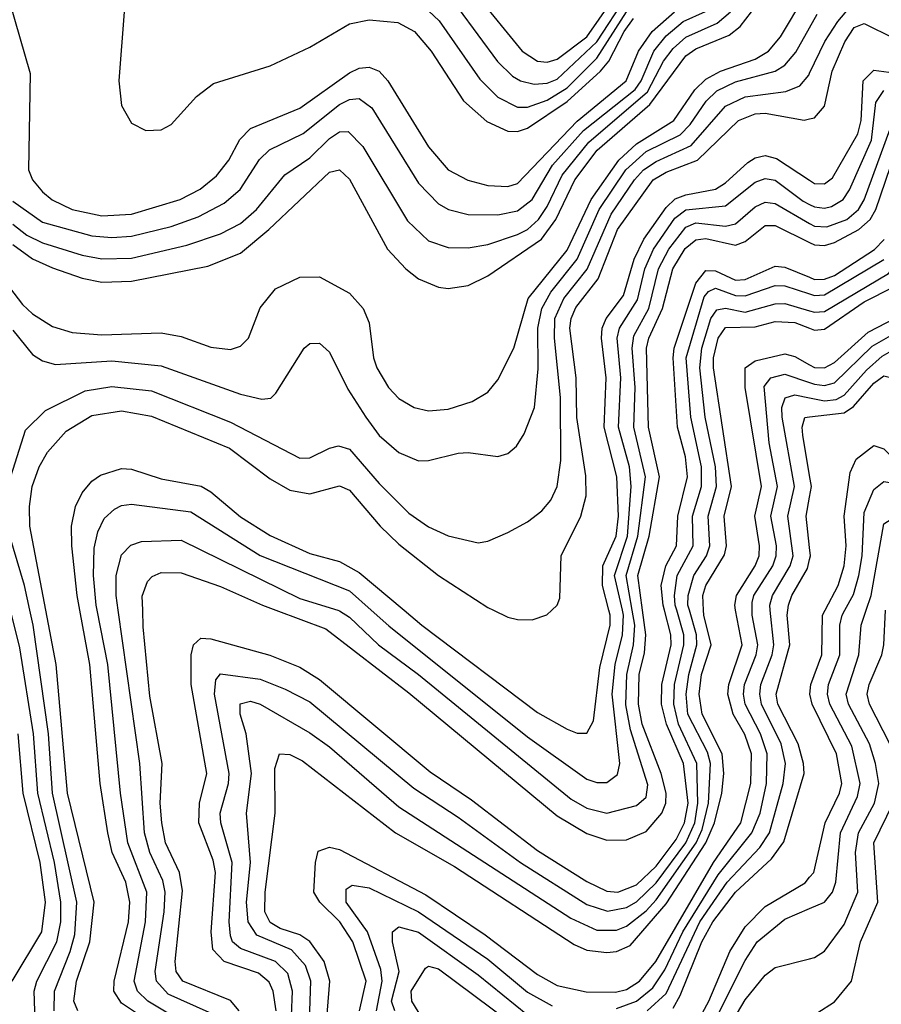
# Model space of a CAD drawing. Header units: inches. Extents: x 501365 to 657855, y 482276 to 547543.
# Tile 836 of 957: x 628404 to 630145, y 489203 to 491194. Entities that reach past the tile are written whole.
import ezdxf

# ---------------------------------------------------------------- set-up
doc = ezdxf.new("R2010")
doc.units = ezdxf.units.IN
doc.header["$MEASUREMENT"] = 0
for name, color, linetype in [('A6428', 7, 'Continuous'), ('A6429', 7, 'Continuous'), ('A6438', 7, 'Continuous'), ('A6439', 7, 'Continuous')]:
    doc.layers.add(name, color=color, linetype=linetype)

msp = doc.modelspace()

# ---------------------------------------------------------------- linework, layer by layer
at = {"layer": 'A6428', "color": 5}
for points, elevation in [([(628435, 489170), (628433.3, 489230), (628438.8, 489250), (628478.7, 489330), (628487.1, 489370), (628487.2, 489410), (628474, 489490), (628440.8, 489630), (628431.7, 489750), (628404.2, 489924.2), (628385.1, 490000)], 4260), ([(628473.8, 489190), (628474.2, 489230), (628506.3, 489310), (628515.3, 489344.7), (628519.7, 489410), (628470.2, 489630.2), (628462.2, 489750), (628431, 489970), (628424.4, 490000)], 4240), ([(628521.7, 489190), (628513.4, 489210), (628519.1, 489250), (628545.4, 489330), (628554.4, 489410), (628500.7, 489630), (628477.6, 489890), (628456.9, 490000)], 4220), ([(628722.7, 489130), (628610, 489205.6), (628594.4, 489230), (628594.6, 489250), (628623.9, 489370), (628626.5, 489410), (628618.7, 489450), (628590.9, 489510), (628582.2, 489550), (628566.6, 489650), (628545.8, 489890), (628525.6, 490000)], 4180), ([(628762.4, 489150), (628663.2, 489210), (628642.1, 489230), (628635.5, 489250), (628658.3, 489370), (628661, 489430), (628622.4, 489530), (628607.4, 489630), (628582, 489890), (628560.5, 490000)], 4160), ([(628786.8, 489186.8), (628704.2, 489224.2), (628680.4, 489250), (628677.4, 489270), (628696, 489390), (628697.8, 489430), (628693.4, 489453.4), (628666.8, 489510), (628656.3, 489550), (628647, 489690), (628603, 490000)], 4140), ([(628847.3, 489190), (628830, 489210.8), (628733.9, 489250), (628719.8, 489270), (628718.1, 489290), (628733, 489433), (628726.8, 489470), (628698.5, 489530), (628691.2, 489570), (628687.9, 489610), (628691.9, 489690), (628666.6, 489826.6), (628653.7, 489966.3), (628652.6, 490000)], 4120), ([(628922.4, 489190), (628916.4, 489230), (628908.2, 489248.2), (628886.5, 489266.5), (628817.2, 489290), (628794.5, 489314.5), (628790.7, 489350), (628799.9, 489470), (628795, 489495), (628766.1, 489570), (628767.4, 489610), (628781.8, 489670), (628750.6, 489850), (628750.2, 489909.8), (628755.4, 489930), (628770, 489943.4), (628790, 489941.9), (628909.3, 489909.3), (628970, 489884.7), (629010, 489859.8), (629233.1, 489673.1), (629316.7, 489616.7), (629450, 489514.3), (629550, 489451.4), (629590, 489432.4), (629612.5, 489430), (629650, 489444.6), (629690, 489482.6), (629730, 489536.4), (629747.3, 489570), (629754.5, 489610), (629744.9, 489690), (629711.1, 489770), (629701, 489810), (629701.3, 489850), (629720.5, 489930), (629719.8, 489950), (629706.6, 490000)], 4080), ([(628951.4, 489130), (628955.2, 489230), (628945.7, 489265.7), (628920.9, 489290), (628850, 489316.2), (628834.1, 489330), (628830, 489341.5), (628827, 489370), (628833.5, 489490), (628810.7, 489570), (628809.2, 489590), (628826, 489650), (628827.2, 489670), (628797.8, 489830), (628800.5, 489859.5), (628810, 489871.5), (628890, 489860.4), (628940.6, 489840.6), (628990, 489814.7), (629200.6, 489640.6), (629290, 489581.9), (629415.7, 489490), (629550, 489405.2), (629591.5, 489391.5), (629630, 489399.1), (629650, 489410.2), (629690, 489449), (629749.6, 489530), (629767.9, 489570), (629774.4, 489610), (629772, 489690), (629734.8, 489770), (629725.3, 489810), (629726.9, 489850), (629745.9, 489930), (629745.8, 489950), (629731.4, 490000)], 4060), ([(628988.6, 489150), (628992.3, 489250), (628981.6, 489281.6), (628953.2, 489313.2), (628883.3, 489343.3), (628865.4, 489370), (628862.2, 489410), (628870.3, 489490.3), (628862.1, 489590), (628872.4, 489670), (628861.7, 489750), (628849.5, 489790), (628849.5, 489810.5), (628870, 489816.5), (628890, 489810.3), (628990, 489752.2), (629030, 489723.9), (629170, 489602.5), (629517.2, 489377.2), (629570, 489353.3), (629610, 489353.3), (629630, 489361.4), (629670, 489392.3), (629690, 489414.4), (629770.6, 489530), (629783.1, 489556.9), (629795.3, 489610), (629799.4, 489690), (629793.3, 489713.3), (629754.2, 489790), (629750.8, 489830), (629755.9, 489870), (629771.9, 489930), (629771.1, 489950), (629757, 490000)], 4040), ([(629022.2, 489150), (629030.7, 489250), (629019.1, 489290), (628990, 489330.4), (628970, 489343.7), (628930, 489356.9), (628910, 489368.6), (628899.6, 489390), (628899.8, 489430), (628920.1, 489590), (628919.6, 489680.4), (628928.7, 489710), (628950, 489708.5), (628975.5, 489695.5), (629163.3, 489550), (629282.2, 489482.2), (629524.5, 489324.5), (629550, 489313.1), (629590, 489308), (629610, 489310.3), (629637.5, 489322.5), (629710, 489406.2), (629790.4, 489530), (629807.5, 489570), (629822.4, 489630), (629826.6, 489670), (629823.5, 489710), (629782.6, 489790), (629776.8, 489830), (629781.5, 489870), (629800.9, 489930), (629786.3, 489990), (629785.8, 490000)], 4020), ([(628921.7, 490000), (629022.5, 489962.5), (629190, 489833.1), (629490, 489584.2), (629550, 489548.8), (629590, 489534.9), (629630, 489535.7), (629670, 489552.8), (629701.3, 489590), (629709.1, 489610), (629710.2, 489630), (629699.8, 489670), (629661.7, 489770), (629653.9, 489810), (629655.4, 489870), (629666.1, 489913.9), (629669.2, 489950), (629662.4, 490000)], 4120), ([(629090.3, 489190), (629103.8, 489250), (629076.8, 489330), (629051, 489370), (629010.3, 489410), (628998.6, 489430), (629001.3, 489490), (629006.9, 489513.1), (629030, 489520.8), (629050, 489516.5), (629224.7, 489424.7), (629344.1, 489344.1), (629450, 489263.6), (629490, 489241.2), (629548.3, 489228.3), (629607.7, 489227.7), (629630, 489233.5), (629656.3, 489250), (629689.2, 489290), (629806, 489490), (629861.2, 489570), (629881.5, 489650), (629882.6, 489710), (629868.9, 489748.9), (629845.4, 489790), (629834.9, 489830), (629836.4, 489850), (629863.5, 489930), (629850.5, 490000)], 3980), ([(629046.8, 490000), (629050, 489999), (629070, 489986), (629129.1, 489930), (629210, 489870.3), (629518.1, 489618.1), (629550, 489599.7), (629590, 489589.8), (629650, 489605.3), (629670, 489622.2), (629673.1, 489646.9), (629638.2, 489758.2), (629628.8, 489808.7), (629630.4, 489870), (629643.8, 489930), (629646.7, 489970), (629641.6, 490000)], 4140), ([(629114.3, 490000), (629150, 489968.4), (629430, 489743.8), (629550, 489658.8), (629570, 489651.6), (629590, 489651.9), (629611.9, 489668.1), (629616.4, 489690), (629600.7, 489830), (629607.3, 489890), (629622.2, 489950), (629624.2, 489990), (629621.9, 490000)], 4160), ([(629180.9, 490000), (629216.6, 489970), (629450, 489793.6), (629510, 489759.3), (629530, 489751.5), (629550, 489751.5), (629563.3, 489776.7), (629576, 489884), (629597.3, 489970), (629597.1, 489990), (629594.5, 490000)], 4180), ([(629361, 490000), (629390, 489985.7), (629410, 489981), (629439.5, 489980.5), (629469, 489991), (629478.9, 490000)], 4220), ([(629610, 489194.9), (629650, 489209.5), (629683.3, 489236.7), (629707.2, 489272.8), (629743.8, 489350), (629815.2, 489464.8), (629883.3, 489550), (629899.7, 489590), (629912.6, 489650), (629914.3, 489710), (629900.6, 489750), (629869.8, 489810), (629866.5, 489830), (629868.5, 489850), (629892.1, 489910), (629895.4, 489930), (629884.1, 489990), (629884.1, 490000)], 3960), ([(629672, 489190), (629710, 489225.4), (629778.1, 489370), (629833.1, 489450), (629899.4, 489520.6), (629919.2, 489550), (629946.7, 489650), (629951.1, 489690), (629942.2, 489730), (629902.6, 489810), (629899.1, 489830), (629901.4, 489850), (629924.5, 489910), (629927.4, 489930), (629920.4, 490000)], 3940), ([(629724.2, 489195.8), (629738.7, 489221.3), (629781.9, 489330), (629804.3, 489370), (629850, 489430), (629922.7, 489497.3), (629948, 489532), (629989, 489670), (629987.9, 489690), (629976.6, 489730), (629936, 489810), (629932.3, 489830), (629959.8, 489930), (629954.6, 489990), (629955.9, 490000)], 3920), ([(628389, 489250), (628448.9, 489350), (628456.2, 489410), (628445.3, 489490), (628411.2, 489630), (628400.8, 489750)], 4280), ([(629125, 489190), (629136, 489250), (629133.8, 489273.8), (629106.9, 489350), (629063.9, 489410), (629063.9, 489436.1), (629075.7, 489444.3), (629110, 489439.1), (629210, 489390.3), (629350, 489294.3), (629430, 489227.9), (629480.1, 489200.1)], 3960), ([(629775, 489170), (629796.5, 489210), (629838.6, 489310), (629870, 489359.9), (629910, 489401.3), (629990.8, 489449.2), (630000, 489460.1)], 3880), ([(629802.1, 489157.9), (629870, 489292.2), (629894.1, 489330), (629950, 489375.5), (630000, 489396.9)], 3860), ([(629161.6, 489190), (629155.5, 489210), (629170.4, 489270), (629157, 489330), (629156.9, 489350), (629170, 489360.1), (629210, 489349.4), (629330, 489262.8), (629430, 489182.1)], 3940), ([(629820.9, 489130), (629870, 489212.6), (629910, 489262.1), (629930, 489277.7), (630000, 489295.3)], 3840), ([(629216.7, 489176.7), (629196.4, 489210), (629195.1, 489230), (629223.7, 489276.3), (629230, 489280.7), (629250, 489274.8), (629430, 489141.3)], 3920)]:
    msp.add_lwpolyline(points, dxfattribs=dict(at, elevation=elevation))
at = {"layer": 'A6429', "color": 5}
for points, elevation in [([(629325.3, 491245.2), (629419, 491130), (629450, 491110.1), (629470, 491107.6), (629490, 491114.2), (629550, 491159.2), (629619.7, 491260.3)], 4480), ([(628308.2, 490750), (628410, 490617.9), (628430, 490599), (628470, 490573.5), (628510, 490561.3), (628570, 490556.6), (628690, 490560.8), (628730, 490553.5), (628790, 490531.5), (628830, 490527.2), (628850, 490533.9), (628866.1, 490550), (628890, 490611.5), (628920.5, 490650), (628970, 490673.2), (629010, 490674.2), (629070, 490641.2), (629097.9, 490610), (629110, 490581.3), (629119, 490510), (629125.5, 490490), (629149.1, 490450), (629170, 490428), (629200.8, 490410), (629230, 490403), (629270, 490406.8), (629318.1, 490421.9), (629350, 490440.9), (629370, 490465.8), (629402.6, 490530), (629431.2, 490630), (629510, 490727.6), (629558.6, 490830), (629614.5, 490910), (629650, 490943.1), (629725.3, 490990), (629768.1, 491051.9), (629790, 491073.9), (629819.7, 491090), (629890, 491114), (629917, 491130), (629940.9, 491159.1), (629990, 491242.3)], 4280), ([(629290, 491217.4), (629369.2, 491109.2), (629399.6, 491079.6), (629416.1, 491070), (629443.6, 491063.6), (629470, 491065.4), (629490, 491073.7), (629570, 491148.9), (629630, 491241.3)], 4460), ([(628383.4, 491230), (628425.3, 491085.3), (628421.5, 490890), (628429.6, 490870), (628450, 490845.5), (628469.4, 490829.4), (628510, 490810.4), (628570, 490797.2), (628630, 490800.7), (628728.5, 490830), (628768.5, 490851.5), (628801.6, 490878.4), (628826.3, 490910), (628848.6, 490951.4), (628870, 490973.6), (628970, 491014.9), (629070, 491086.3), (629090, 491095.5), (629110, 491097.5), (629130, 491089.7), (629147.9, 491070), (629230, 490936.8), (629270, 490890.1), (629309.1, 490869.1), (629350, 490858.7), (629390, 490856.8), (629410, 490862.8), (629530, 490988.9), (629629.2, 491070), (629654.3, 491130), (629681.7, 491170), (629727, 491210)], 4380), ([(628390, 490826.8), (628450, 490784.4), (628550, 490756.8), (628590, 490753.4), (628630, 490756.1), (628710, 490775.6), (628764.7, 490795.3), (628817, 490823), (628849.6, 490850.4), (628888.8, 490911.2), (628909, 490931), (628976.4, 490963.6), (629050, 491022.3), (629070, 491032.3), (629090, 491034.6), (629115.6, 491015.6), (629210, 490863.3), (629250, 490821.3), (629270.3, 490810.3), (629310, 490800.2), (629370, 490799.1), (629410, 490807.3), (629439.7, 490830), (629480.6, 490899.4), (629543.2, 490970), (629647.5, 491052.5), (629659.7, 491070), (629685.1, 491130), (629710, 491161.2), (629744.6, 491190), (629789.6, 491210.4)], 4360), ([(628390, 490739.3), (628430, 490710.7), (628470, 490691.9), (628530, 490671), (628570, 490663.1), (628630, 490665.5), (628784.4, 490695.6), (628850, 490721.8), (628907.6, 490770), (629030, 490885.7), (629050, 490890.1), (629070, 490871.3), (629147.1, 490730), (629184.4, 490690), (629210, 490670.1), (629250, 490653.2), (629270, 490650.5), (629310, 490656.5), (629350, 490676.3), (629458, 490750), (629487, 490790), (629525.6, 490870), (629570.9, 490930), (629677.4, 491022.6), (629750, 491120.4), (629770, 491134.6), (629837.2, 491162.8), (629859.9, 491180.1), (629882.4, 491210)], 4320), ([(628390, 490780.7), (628418.3, 490758.3), (628450, 490743), (628530, 490718), (628570, 490710.7), (628630, 490711.6), (628741.8, 490738.2), (628810, 490761.2), (628850, 490781.7), (628882.5, 490810), (628939.7, 490880.3), (628990, 490914.5), (629030, 490953.8), (629050, 490967.1), (629067.5, 490967.5), (629097.4, 490937.4), (629187.2, 490787.2), (629230, 490747), (629270, 490733.2), (629310, 490732.4), (629350, 490739.3), (629410, 490759.5), (629430, 490770), (629451.9, 490790), (629470, 490816.2), (629500.3, 490879.7), (629553.7, 490946.3), (629672.1, 491047.9), (629704.4, 491110), (629724.3, 491135.7), (629750, 491158.2), (629813.2, 491186.8), (629840.2, 491210)], 4340), ([(628615, 491210), (628604.2, 491070), (628610, 491020.5), (628630, 490984.7), (628658.8, 490970), (628690, 490971.1), (628710, 490982), (628761.5, 491038.5), (628795.3, 491064.8), (628910, 491100.8), (628990, 491138.1), (629070, 491185.6), (629110, 491193.4), (629168, 491188), (629201.9, 491170), (629235.5, 491130), (629300.4, 491030), (629347.8, 490987.8), (629390, 490968.6), (629410, 490967.9), (629430, 490974.2), (629510, 491028.7), (629577.2, 491090), (629594.6, 491110), (629625, 491170), (629643.9, 491196.1)], 4420), ([(629230, 491211.8), (629251.4, 491191.4), (629333.9, 491073.9), (629370, 491037), (629410, 491017.1), (629430, 491016.9), (629470, 491031.3), (629510, 491056.3), (629570, 491115.7), (629630.2, 491209.8)], 4440), ([(628390, 490565.9), (628430, 490516.8), (628450, 490503.9), (628476.6, 490496.6), (628590, 490504.3), (628690, 490493.8), (628850, 490436.5), (628893.3, 490426.6), (628911.1, 490428.9), (628921.2, 490438.8), (628978.4, 490530), (628990, 490539.4), (629010, 490540.2), (629030, 490521.6), (629066.8, 490446.8), (629103.3, 490390), (629130, 490353.3), (629170, 490318.6), (629210, 490302), (629230, 490302.8), (629290, 490317.5), (629310, 490318.9), (629370, 490310.9), (629390, 490316.8), (629408, 490332), (629423.5, 490356.5), (629444.4, 490410), (629451.7, 490488.3), (629451.1, 490570), (629459.1, 490610), (629477.3, 490642.7), (629530.2, 490709.8), (629574.7, 490810), (629628.5, 490890), (629670, 490927.4), (629738.7, 490961.3), (629758.3, 490981.7), (629790.9, 491029), (629812.5, 491050), (629850, 491067.9), (629930, 491089.4), (629950, 491101.7), (629972, 491128), (630000, 491177.6)], 4260), ([(628382.3, 490257.7), (628415.7, 490364.3), (628456.4, 490403.6), (628536.2, 490443.8), (628590, 490452.6), (628670, 490443.2), (628830, 490380.3), (628970, 490307.4), (628990, 490307.8), (629030, 490327.9), (629047.9, 490332.1), (629070, 490325.9), (629130, 490256), (629190, 490196.3), (629230, 490168.3), (629270, 490150.1), (629330, 490136.5), (629350, 490139.5), (629390, 490157.2), (629430, 490178.8), (629459, 490201), (629477.2, 490222.8), (629490.2, 490249.8), (629497.3, 490302.7), (629496.8, 490430), (629484.6, 490550), (629485.4, 490590), (629503.4, 490630), (629550.2, 490689.8), (629599.3, 490800.7), (629646.1, 490870), (629664.5, 490890), (629690, 490907.2), (629760.3, 490939.7), (629830, 491018.7), (629870, 491037.8), (629951.7, 491048.3), (629979.9, 491060.1), (629998.2, 491081.8), (630000, 491085.6)], 4240), ([(629478.9, 490000), (629489.8, 490010), (629495.6, 490024.4), (629498.3, 490110), (629537.8, 490190), (629548.5, 490231.5), (629548, 490272), (629529.5, 490389.5), (629528, 490470), (629515.3, 490570), (629518, 490590), (629527.7, 490612.3), (629572.6, 490670), (629612, 490770), (629684.1, 490870), (629710, 490885.9), (629773.1, 490910), (629856.4, 490990), (629890, 491003.2), (629910, 491004.8), (629989.2, 490990.8), (630000, 490993.3)], 4220), ([(629594.5, 490000), (629581.7, 490050), (629582.1, 490090), (629609.3, 490150), (629613.7, 490190), (629610.3, 490270), (629585.1, 490370), (629589.1, 490470), (629579.6, 490550), (629580.9, 490570), (629588.8, 490590), (629623.6, 490636.4), (629645.6, 490710), (629664.9, 490750), (629710, 490814.3), (629728.5, 490831.5), (629750, 490840), (629810, 490851.3), (629830, 490863.7), (629875, 490905), (629890, 490914.7), (629910, 490919.2), (629933.3, 490913.3), (630000, 490869.5)], 4180), ([(629621.9, 490000), (629606, 490070), (629631.7, 490150), (629639.2, 490250), (629636.2, 490290), (629614, 490370), (629618.5, 490470), (629611.1, 490550), (629615.5, 490570), (629652.2, 490627.8), (629667.1, 490690), (629684.6, 490730), (629727.5, 490792.4), (629750, 490809.5), (629830, 490817.2), (629890, 490865.6), (629910, 490872.9), (629930, 490869.3), (629986.9, 490826.9), (630000, 490820.5)], 4160), ([(629641.6, 490000), (629629.5, 490070), (629652.9, 490150), (629668.1, 490270), (629644.7, 490370), (629647.4, 490450), (629641.2, 490530), (629645.1, 490554.9), (629675.2, 490610), (629694.5, 490690), (629715.7, 490730), (629750, 490774.2), (629770, 490782.9), (629830, 490776.4), (629850, 490781.1), (629890, 490815.4), (629910, 490825), (629930, 490821.9), (630000, 490781.8)], 4140), ([(629662.4, 490000), (629652.8, 490070), (629675.8, 490150), (629696.9, 490270), (629674.2, 490370), (629670.4, 490530), (629675.1, 490550), (629702.6, 490610), (629723.3, 490690), (629748.8, 490731.2), (629770, 490749.1), (629790, 490751.6), (629850, 490737.9), (629870, 490745.3), (629910, 490777.6), (629930, 490777.9), (630000, 490743.6)], 4120), ([(629706.6, 490000), (629704, 490010), (629700.3, 490050), (629709.2, 490090), (629731, 490130), (629733.9, 490190), (629753.2, 490270), (629749.4, 490310), (629733.2, 490370), (629724, 490510), (629726.6, 490530), (629770, 490661.2), (629790, 490686.8), (629810, 490685.9), (629850, 490667.5), (629870, 490668.4), (629930, 490695.8), (629950, 490693.5), (630000, 490673)], 4080), ([(629731.4, 490000), (629728.5, 490010), (629726.9, 490030), (629732.6, 490070), (629764.6, 490130), (629763.2, 490190), (629781.4, 490250), (629781.7, 490290), (629760, 490390), (629750.8, 490510), (629786.7, 490633.3), (629795.4, 490644.6), (629810, 490651.1), (629850, 490636), (629870, 490635.8), (629930, 490656.3), (629950, 490655.5), (630000, 490639.5)], 4060), ([(629757, 490000), (629754.2, 490010), (629754.3, 490030), (629765.8, 490070), (629791.7, 490110), (629798.1, 490130), (629794.7, 490190), (629812.1, 490250), (629810.1, 490290.1), (629789, 490390), (629777.9, 490490), (629782, 490530), (629800.6, 490590), (629812.6, 490607.4), (629830, 490610.9), (629870, 490602.8), (629930, 490619.5), (629950, 490620.3), (630000, 490605.4)], 4040), ([(629785.8, 490000), (629784.3, 490030), (629790, 490050.1), (629828, 490112), (629832, 490130), (629827.3, 490190), (629841.9, 490250), (629805.6, 490490), (629805.6, 490510), (629814.9, 490550), (629830, 490571.8), (629890, 490572.9), (629930, 490584), (629970, 490581.9), (630000, 490570.3)], 4020), ([(629850.5, 490000), (629848.6, 490010), (629851.9, 490030), (629890, 490090), (629897.9, 490110), (629899, 490130), (629889.4, 490190), (629902.6, 490250), (629870, 490450), (629869.4, 490490), (629890, 490504.1), (629950, 490518.2), (629970, 490512.9), (630000, 490496.3)], 3980), ([(629884.1, 490000), (629884.1, 490015.9), (629887.4, 490030), (629925.6, 490090), (629932.3, 490110), (629932.8, 490130), (629921.3, 490190), (629935, 490250), (629918.3, 490338.3), (629907.9, 490452.1), (629921.7, 490470), (629950, 490477.4), (630000, 490460.3)], 3960), ([(629920.4, 490000), (629919.4, 490010), (629925.2, 490030), (629960.7, 490090), (629966.7, 490110), (629956, 490190), (629969.3, 490250), (629944.2, 490390), (629943.7, 490410), (629950.6, 490429.4), (629970, 490435.2), (630000, 490429.3)], 3940), ([(628456.9, 490000), (628424.8, 490170), (628423.6, 490210), (628429.3, 490250), (628443.4, 490290), (628460.4, 490319.6), (628498.1, 490361.9), (628550, 490393.5), (628610, 490403.1), (628670, 490392.1), (628827.6, 490327.6), (628910, 490265.7), (628950, 490242.8), (628990, 490235.6), (629050, 490251.2), (629070, 490243), (629132.3, 490170), (629170, 490133.6), (629250, 490070.1), (629350, 490005.5), (629361, 490000)], 4220), ([(630000, 490272.1), (629985.9, 490354.1), (629984.6, 490370), (629990.5, 490389.5), (630000, 490390.7)], 3920), ([(628525.6, 490000), (628520, 490030), (628509.1, 490130), (628509, 490170), (628517, 490210), (628530, 490237.1), (628550, 490260.8), (628567.2, 490272.8), (628610, 490286.6), (628630, 490285.1), (628690, 490265.4), (628770.8, 490250.8), (628790, 490239.6), (628850, 490188.6), (628910, 490151.4), (628990, 490115), (629050, 490098.6), (629090, 490076.4), (629180.9, 490000)], 4180), ([(630000, 490126.9), (629993.2, 490190), (630000, 490228.5)], 3920), ([(628560.5, 490000), (628558.5, 490010), (628553.4, 490070), (628554.6, 490125.4), (628561.6, 490158.4), (628574.8, 490185.2), (628595.6, 490204.4), (628610, 490211.7), (628630, 490214.2), (628750, 490199.1), (628890, 490110.8), (629070, 490039.2), (629114.3, 490000)], 4160), ([(628424.4, 490000), (628413.4, 490050), (628384, 490150)], 4240), ([(628603, 490000), (628598.8, 490030), (628598.6, 490070), (628610, 490112), (628628.4, 490131.6), (628650, 490139.2), (628730, 490141.4), (628970, 490023.5), (629046.8, 490000)], 4140), ([(629955.9, 490000), (629957.1, 490010), (629963.9, 490030), (629995.4, 490084.6), (630000, 490102.8)], 3920), ([(628652.6, 490000), (628651.7, 490028.3), (628662, 490058), (628671.8, 490068.2), (628690, 490076.1), (628730, 490075.7), (628810, 490048.3), (628894.8, 490010), (628921.7, 490000)], 4120)]:
    msp.add_lwpolyline(points, dxfattribs=dict(at, elevation=elevation))
at = {"layer": 'A6438', "color": 5}
for points, elevation in [([(630000, 489295.3), (630010, 489297.8), (630030, 489310.9), (630070, 489365), (630097.3, 489430), (630092.9, 489510), (630098.8, 489550), (630131.1, 489610), (630139.5, 489650), (630133.3, 489690), (630120.8, 489730), (630078.4, 489810), (630073.8, 489830), (630099.6, 489910), (630104.1, 489970), (630114.1, 490000)], 3840), ([(630000, 489460.1), (630008.3, 489470), (630031.6, 489570), (630060.5, 489630), (630065, 489650), (630054.5, 489710), (630005.2, 489810), (630000.4, 489830), (630002.5, 489850), (630024.4, 489910), (630026.1, 489990), (630031.3, 490000)], 3880), ([(630000, 489184.1), (630014.5, 489185.5), (630050, 489208.4), (630084.7, 489250), (630102.6, 489330), (630137.8, 489410), (630129.6, 489530), (630168.7, 489610), (630178.2, 489650), (630173.3, 489690), (630162.1, 489730), (630121.1, 489810), (630116.5, 489830), (630120, 489850), (630145.7, 489910), (630150, 489930), (630153.4, 490000)], 3820), ([(630000, 489396.9), (630030, 489409.7), (630046.4, 489430), (630053.1, 489450), (630062.3, 489550), (630096.8, 489623.2), (630101.9, 489650), (630084.9, 489724.9), (630041.1, 489810), (630036.1, 489830), (630038.3, 489850), (630060.8, 489910), (630061, 489970), (630066, 489990), (630071.4, 490000)], 3860)]:
    msp.add_lwpolyline(points, dxfattribs=dict(at, elevation=elevation))
at = {"layer": 'A6439', "color": 5}
for points, elevation in [([(630000, 491085.6), (630030.8, 491150), (630057.1, 491190), (630090, 491229.1)], 4240), ([(630000, 491177.6), (630015.3, 491204.7)], 4260), ([(630000, 490993.3), (630010, 490995.6), (630030, 491019), (630045.2, 491090), (630071.1, 491148.9), (630090, 491178.3), (630110, 491186.2), (630170, 491156.6)], 4220), ([(630000, 490869.5), (630010, 490862.9), (630030, 490862), (630045.9, 490874.1), (630097.1, 490962.9), (630103.8, 490990), (630108, 491070), (630130, 491092), (630190, 491083.6)], 4180), ([(630000, 490820.5), (630010, 490815.7), (630030, 490812.6), (630044, 490816), (630067.4, 490830), (630080.8, 490850), (630124.8, 490950), (630133.6, 491026.4), (630150, 491050.9)], 4160), ([(630000, 490781.8), (630010, 490776.1), (630034.8, 490774.8), (630074.9, 490790), (630098.7, 490810), (630110, 490829.3), (630170, 490993.2)], 4140), ([(630000, 490743.6), (630010, 490738.7), (630030, 490737.4), (630050, 490743.1), (630099.3, 490770), (630122, 490790), (630133.6, 490810), (630163.2, 490896.8)], 4120), ([(630000, 490673), (630010, 490668.9), (630030, 490669.4), (630050, 490676.9), (630130.9, 490729.1), (630150.7, 490749.3)], 4080), ([(630000, 490605.4), (630010, 490602.4), (630030, 490604), (630159, 490681), (630210, 490739.8), (630230, 490744.7), (630250, 490735.7), (630263.2, 490723.2), (630297.9, 490677.9), (630321.7, 490621.7), (630356, 490516), (630378, 490478), (630400.8, 490460.8), (630472.6, 490432.6), (630510.6, 490410), (630537.9, 490377.9), (630578.5, 490310), (630641.7, 490241.6), (630730, 490130.5), (630850, 490026.3), (630875.8, 490000)], 4040), ([(630000, 490639.5), (630010, 490636.3), (630030, 490637.4), (630150, 490709.3)], 4060), ([(630000, 490570.3), (630010, 490566.5), (630030, 490568.5), (630110, 490623.6), (630170, 490653.7), (630210, 490694.5), (630230, 490706.1), (630250, 490697.1), (630276.4, 490656.4), (630301.5, 490590), (630329, 490490), (630351.1, 490451.1), (630374.2, 490434.2), (630450, 490406.5), (630484.9, 490384.9), (630503.4, 490363.4), (630550, 490288.7), (630630, 490207.2), (630708.8, 490110), (630796.6, 490030), (630833.1, 490000)], 4020), ([(630000, 490496.3), (630010, 490490.8), (630030, 490489.9), (630050, 490501), (630117.9, 490562.1), (630210.3, 490610.3), (630230, 490614.6), (630245.5, 490590), (630265.1, 490470), (630290, 490411.9), (630307, 490390), (630330, 490376.8), (630396.6, 490356.6), (630433.4, 490333.4), (630506.2, 490230), (630595, 490155), (630660.1, 490080.1), (630756.3, 490000)], 3980), ([(630000, 490460.3), (630010, 490456.9), (630030, 490454.1), (630050, 490459.7), (630126.3, 490533.7), (630164.3, 490555.7), (630190, 490564.1), (630210, 490564.9), (630227.1, 490547.1), (630232.8, 490530), (630232.1, 490472.1), (630237, 490450), (630263.2, 490390), (630282.5, 490362.5), (630310, 490345.2), (630371.4, 490331.4), (630405.4, 490310), (630425.7, 490285.7), (630457, 490230), (630472.2, 490212.2), (630570, 490138), (630639.9, 490059.9), (630715.8, 490000)], 3960), ([(630000, 490429.3), (630030, 490423.4), (630053.7, 490426.3), (630070, 490435), (630114.8, 490485.2), (630146.6, 490513.4), (630170, 490527), (630193.7, 490530), (630207.6, 490510), (630203.7, 490470), (630209.9, 490429.9), (630237.5, 490370), (630259.3, 490339.3), (630290, 490315.9), (630350, 490302.8), (630373.4, 490290), (630392.7, 490270), (630427.4, 490210), (630444.8, 490190), (630553.8, 490113.8), (630629.9, 490029.9), (630675.2, 490000)], 3940), ([(630000, 490390.7), (630070, 490399.2), (630088.4, 490411.6), (630130, 490459), (630150, 490474.1), (630169.4, 490469.4), (630191.1, 490390), (630220.3, 490340.3), (630245.1, 490310), (630270.8, 490290), (630350, 490260), (630420.5, 490170), (630536.9, 490090), (630610, 490012.6), (630628.3, 490000)], 3920), ([(630031.3, 490000), (630057.3, 490050), (630069.4, 490090), (630073.6, 490130), (630070, 490190), (630081.6, 490278.4), (630094.3, 490305.7), (630130, 490333), (630150, 490326.6), (630230, 490244.8), (630300.8, 490200.8), (630371.3, 490130), (630510, 490031.6), (630545.7, 490000)], 3880), ([(630000, 490228.5), (630003.8, 490250), (630000, 490272.1)], 3920), ([(630071.4, 490000), (630088.4, 490031.6), (630099.4, 490070), (630106.1, 490110), (630110, 490197.5), (630130, 490243.9), (630150, 490260.5), (630170, 490256.8), (630225.5, 490205.5), (630275.3, 490170), (630344.1, 490110), (630498.8, 490000)], 3860), ([(630114.1, 490000), (630124.1, 490030), (630150, 490174.8), (630170, 490187.4), (630190, 490180.1), (630274.6, 490114.7), (630410, 490028.1), (630446.3, 490000)], 3840), ([(630000, 490102.8), (630001.8, 490110), (630000, 490126.9)], 3920)]:
    msp.add_lwpolyline(points, dxfattribs=dict(at, elevation=elevation))

doc.saveas('drawing.dxf')
